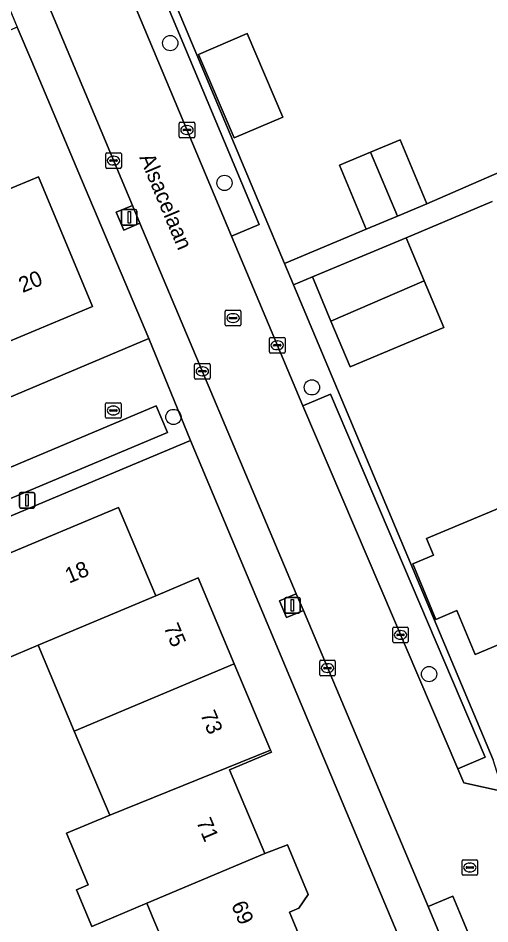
# Model space of a CAD drawing. Extents: x 157767 to 159172, y 387839 to 389425.
# Drawn here: x 158876.7 to 158907, y 388249.8 to 388307.9 of the extents above; entities that cross this region are included whole.
import ezdxf

# ---------------------------------------------------------------- set-up
doc = ezdxf.new("R2010")
doc.units = 0
for name, color, linetype in [('IMGEO_Boom', 7, 'Continuous'), ('IMGEO_Erf', 7, 'Continuous'), ('IMGEO_Kolk', 7, 'Continuous'), ('IMGEO_Lichtmast', 7, 'Continuous'), ('IMGEO_Openbare_ruimte_label', 7, 'Continuous'), ('IMGEO_Pand', 7, 'Continuous'), ('IMGEO_Pand_nummerreeks', 7, 'Continuous'), ('IMGEO_Parkeervlak_open', 7, 'Continuous'), ('IMGEO_Rijbaan_lokaal_open', 7, 'Continuous'), ('IMGEO_Rioolput', 7, 'Continuous'), ('IMGEO_Voetpad_open', 7, 'Continuous')]:
    doc.layers.add(name, color=color, linetype=linetype)

msp = doc.modelspace()

# ---------------------------------------------------------------- linework, layer by layer
at = {"layer": 'IMGEO_Boom'}
for centre in [(158886.479, 388306.281), (158889.962, 388297.308), (158895.572, 388284.185), (158886.686, 388282.285), (158903.094, 388265.784)]:
    msp.add_circle(centre, 0.489, dxfattribs=at)
at = {"layer": 'IMGEO_Erf'}
for points in [[(158937.383, 388347.046), (158888.736, 388326.717), (158880.705, 388323.361), (158893.823, 388292.144), (158899.058, 388294.336), (158897.337, 388298.45), (158899.336, 388299.286), (158901.233, 388300.08), (158902.954, 388295.966), (158910.118, 388299.087), (158908.398, 388303.199), (158910.394, 388304.035), (158912.289, 388304.828), (158913.986, 388300.773), (158914.482, 388300.989), (158920.208, 388303.484), (158919.763, 388304.545), (158922.702, 388305.775), (158922.262, 388306.827), (158925.004, 388307.974), (158925.064, 388307.831), (158951.129, 388318.735)], [(158836.369, 388266.746), (158885.107, 388287.319), (158880.791, 388297.534), (158877.594, 388305.099), (158876.66, 388307.31), (158874.832, 388306.538), (158875.753, 388304.331), (158871.372, 388302.504), (158870.451, 388304.711), (158851.112, 388296.551), (158851.138, 388296.49), (158852.057, 388294.288), (158847.6, 388292.429), (158843.219, 388290.601), (158842.3, 388292.804)], [(158875.868, 388296.79), (158878.031, 388297.692), (158881.498, 388289.378), (158875.976, 388287.075)], [(158907.135, 388296.125), (158901.625, 388293.786), (158902.785, 388291.013), (158904.037, 388288.021), (158898.02, 388285.504), (158896.792, 388288.439), (158895.608, 388291.269), (158894.403, 388290.763), (158907.217, 388260.272)], [(158910.609, 388226.434), (158900.714, 388250), (158887.788, 388280.782), (158878.453, 388276.856), (158863.455, 388270.549), (158864.235, 388268.849), (158866.723, 388262.929), (158869.643, 388264.157), (158870.821, 388261.355), (158867.23, 388259.846), (158866.376, 388259.487), (158867.57, 388256.615), (158873.716, 388259.2), (158874.876, 388256.441), (158873.18, 388255.728), (158874.333, 388252.985), (158874.914, 388253.23), (158876.113, 388250.377), (158875.565, 388250.147), (158876.682, 388247.491)], [(158911.859, 388269.476), (158906.047, 388267.045), (158904.871, 388269.856), (158903.535, 388269.297), (158902.046, 388272.857), (158903.382, 388273.416), (158902.936, 388274.481), (158908.807, 388276.937)], [(158875.616, 388273.303), (158883.168, 388276.477), (158885.485, 388270.963), (158885.55, 388270.808), (158888.272, 388271.952), (158890.589, 388266.439), (158892.914, 388260.906), (158892.972, 388260.769), (158890.292, 388259.642), (158892.554, 388254.261), (158893.999, 388254.822), (158895.336, 388251.642), (158894.741, 388250.762), (158894.132, 388250.506), (158894.345, 388250), (158894.871, 388248.749)], [(158887.301, 388245.566), (158885.437, 388250), (158884.984, 388251.078), (158881.453, 388249.593), (158880.463, 388251.947), (158881.213, 388252.263), (158879.825, 388255.564), (158882.607, 388256.733), (158880.316, 388262.12), (158877.999, 388267.633), (158875.157, 388266.438)]]:
    msp.add_lwpolyline(points, dxfattribs=at)
msp.add_lwpolyline([(158893.717, 388301.537), (158890.591, 388300.195), (158888.29, 388305.555), (158891.417, 388306.897)], close=True, dxfattribs=at)
at = {"layer": 'IMGEO_Kolk'}
for p, q in [((158887.054, 388300.278), (158887.054, 388301.13)), ((158887.129, 388301.204), (158887.981, 388301.204)), ((158887.313, 388300.698), (158887.313, 388300.71)), ((158887.751, 388300.661), (158887.353, 388300.661)), ((158887.356, 388300.747), (158887.754, 388300.747)), ((158887.542, 388300.984), (158887.567, 388300.984)), ((158887.797, 388300.71), (158887.797, 388300.698)), ((158888.055, 388301.13), (158888.055, 388300.278)), ((158887.981, 388300.204), (158887.129, 388300.204)), ((158887.565, 388300.424), (158887.54, 388300.424)), ((158882.341, 388298.311), (158882.341, 388299.163)), ((158882.416, 388299.237), (158883.268, 388299.237)), ((158882.829, 388299.017), (158882.854, 388299.017)), ((158883.342, 388299.163), (158883.342, 388298.311)), ((158882.6, 388298.731), (158882.6, 388298.743)), ((158883.038, 388298.694), (158882.64, 388298.694)), ((158882.643, 388298.78), (158883.041, 388298.78)), ((158882.852, 388298.457), (158882.827, 388298.457)), ((158883.084, 388298.743), (158883.084, 388298.731)), ((158883.268, 388298.237), (158882.416, 388298.237)), ((158892.847, 388286.46), (158892.847, 388287.312)), ((158892.922, 388287.386), (158893.774, 388287.386)), ((158893.848, 388287.312), (158893.848, 388286.46)), ((158893.106, 388286.88), (158893.106, 388286.892)), ((158893.544, 388286.843), (158893.146, 388286.843)), ((158893.149, 388286.929), (158893.547, 388286.929)), ((158893.335, 388287.166), (158893.36, 388287.166)), ((158893.59, 388286.892), (158893.59, 388286.88)), ((158893.774, 388286.386), (158892.922, 388286.386)), ((158893.358, 388286.606), (158893.333, 388286.606)), ((158888.042, 388284.789), (158888.042, 388285.641)), ((158888.117, 388285.715), (158888.969, 388285.715)), ((158889.043, 388285.641), (158889.043, 388284.789)), ((158888.301, 388285.209), (158888.301, 388285.221)), ((158888.739, 388285.172), (158888.341, 388285.172)), ((158888.344, 388285.258), (158888.742, 388285.258)), ((158888.53, 388285.495), (158888.555, 388285.495)), ((158888.785, 388285.221), (158888.785, 388285.209)), ((158888.969, 388284.715), (158888.117, 388284.715)), ((158888.553, 388284.935), (158888.528, 388284.935)), ((158882.332, 388282.275), (158882.332, 388283.127)), ((158882.407, 388283.201), (158883.259, 388283.201)), ((158882.591, 388282.695), (158882.591, 388282.707)), ((158883.029, 388282.658), (158882.631, 388282.658)), ((158882.634, 388282.744), (158883.032, 388282.744)), ((158882.82, 388282.981), (158882.845, 388282.981)), ((158883.075, 388282.707), (158883.075, 388282.695)), ((158883.333, 388283.127), (158883.333, 388282.275)), ((158883.259, 388282.201), (158882.407, 388282.201)), ((158882.843, 388282.421), (158882.818, 388282.421)), ((158900.759, 388267.874), (158900.759, 388268.726)), ((158900.834, 388268.8), (158901.686, 388268.8)), ((158901.76, 388268.726), (158901.76, 388267.874)), ((158901.018, 388268.294), (158901.018, 388268.306)), ((158901.456, 388268.257), (158901.058, 388268.257)), ((158901.061, 388268.343), (158901.459, 388268.343)), ((158901.247, 388268.58), (158901.272, 388268.58)), ((158901.502, 388268.306), (158901.502, 388268.294)), ((158901.686, 388267.8), (158900.834, 388267.8)), ((158901.27, 388268.02), (158901.245, 388268.02)), ((158896.074, 388265.745), (158896.074, 388266.597)), ((158896.149, 388266.671), (158897.001, 388266.671)), ((158896.562, 388266.451), (158896.587, 388266.451)), ((158897.075, 388266.597), (158897.075, 388265.745)), ((158896.333, 388266.165), (158896.333, 388266.177)), ((158896.771, 388266.128), (158896.373, 388266.128)), ((158896.376, 388266.214), (158896.774, 388266.214)), ((158896.585, 388265.891), (158896.56, 388265.891)), ((158896.817, 388266.177), (158896.817, 388266.165)), ((158897.001, 388265.671), (158896.149, 388265.671))]:
    msp.add_line(p, q, dxfattribs=at)
for points in [[(158887.054, 388300.278), (158887.054, 388301.13)], [(158887.129, 388301.204), (158887.981, 388301.204)], [(158888.055, 388301.13), (158888.055, 388300.278)], [(158887.981, 388300.204), (158887.129, 388300.204)], [(158882.341, 388298.311), (158882.341, 388299.163)], [(158882.416, 388299.237), (158883.268, 388299.237)], [(158883.342, 388299.163), (158883.342, 388298.311)], [(158883.268, 388298.237), (158882.416, 388298.237)], [(158892.847, 388286.46), (158892.847, 388287.312)], [(158892.922, 388287.386), (158893.774, 388287.386)], [(158893.848, 388287.312), (158893.848, 388286.46)], [(158893.774, 388286.386), (158892.922, 388286.386)], [(158888.042, 388284.789), (158888.042, 388285.641)], [(158888.117, 388285.715), (158888.969, 388285.715)], [(158889.043, 388285.641), (158889.043, 388284.789)], [(158888.969, 388284.715), (158888.117, 388284.715)], [(158882.332, 388282.275), (158882.332, 388283.127)], [(158882.407, 388283.201), (158883.259, 388283.201)], [(158883.333, 388283.127), (158883.333, 388282.275)], [(158883.259, 388282.201), (158882.407, 388282.201)], [(158900.759, 388267.874), (158900.759, 388268.726)], [(158900.834, 388268.8), (158901.686, 388268.8)], [(158901.76, 388268.726), (158901.76, 388267.874)], [(158901.686, 388267.8), (158900.834, 388267.8)], [(158896.074, 388265.745), (158896.074, 388266.597)], [(158896.149, 388266.671), (158897.001, 388266.671)], [(158897.075, 388266.597), (158897.075, 388265.745)], [(158897.001, 388265.671), (158896.149, 388265.671)]]:
    msp.add_lwpolyline(points, dxfattribs=at)
for centre, radius, start, end in [((158887.131, 388301.128), 0.0765, 91.55205, 178.44795), ((158887.131, 388301.128), 0.0765, 91.55205, 178.44795), ((158887.353, 388300.707), 0.0403, 85.87752, 175.75265), ((158887.35, 388300.697), 0.0366, 178.93798, 274.71019), ((158887.754, 388300.704), 0.043, 264.86636, 352.45326), ((158887.758, 388300.709), 0.0386, 1.73085, 96.63898), ((158887.979, 388301.128), 0.0765, 1.55205, 88.44795), ((158887.979, 388301.128), 0.0765, 1.55205, 88.44795), ((158887.131, 388300.28), 0.0765, 181.55205, 268.44795), ((158887.131, 388300.28), 0.0765, 181.55205, 268.44795), ((158887.979, 388300.28), 0.0765, 271.55205, 358.44795), ((158887.979, 388300.28), 0.0765, 271.55205, 358.44795), ((158882.418, 388299.161), 0.0765, 91.55205, 178.44795), ((158882.418, 388299.161), 0.0765, 91.55205, 178.44795), ((158883.266, 388299.161), 0.0765, 1.55205, 88.44795), ((158883.266, 388299.161), 0.0765, 1.55205, 88.44795), ((158882.64, 388298.74), 0.0403, 85.87752, 175.75265), ((158882.637, 388298.73), 0.0366, 178.93798, 274.71019), ((158883.041, 388298.737), 0.043, 264.86636, 352.45326), ((158883.045, 388298.742), 0.0386, 1.73085, 96.63898), ((158882.418, 388298.313), 0.0765, 181.55205, 268.44795), ((158882.418, 388298.313), 0.0765, 181.55205, 268.44795), ((158883.266, 388298.313), 0.0765, 271.55205, 358.44795), ((158883.266, 388298.313), 0.0765, 271.55205, 358.44795), ((158892.924, 388287.31), 0.0765, 91.55205, 178.44795), ((158892.924, 388287.31), 0.0765, 91.55205, 178.44795), ((158893.772, 388287.31), 0.0765, 1.55205, 88.44795), ((158893.772, 388287.31), 0.0765, 1.55205, 88.44795), ((158893.146, 388286.889), 0.0403, 85.87752, 175.75265), ((158893.143, 388286.879), 0.0366, 178.93798, 274.71019), ((158893.547, 388286.886), 0.043, 264.86636, 352.45326), ((158893.551, 388286.891), 0.0386, 1.73085, 96.63898), ((158892.924, 388286.462), 0.0765, 181.55205, 268.44795), ((158892.924, 388286.462), 0.0765, 181.55205, 268.44795), ((158893.772, 388286.462), 0.0765, 271.55205, 358.44795), ((158893.772, 388286.462), 0.0765, 271.55205, 358.44795), ((158888.119, 388285.639), 0.0765, 91.55205, 178.44795), ((158888.119, 388285.639), 0.0765, 91.55205, 178.44795), ((158888.967, 388285.639), 0.0765, 1.55205, 88.44795), ((158888.967, 388285.639), 0.0765, 1.55205, 88.44795), ((158888.341, 388285.218), 0.0403, 85.87752, 175.75265), ((158888.338, 388285.208), 0.0366, 178.93798, 274.71019), ((158888.742, 388285.215), 0.043, 264.86636, 352.45326), ((158888.746, 388285.22), 0.0386, 1.73085, 96.63898), ((158888.119, 388284.791), 0.0765, 181.55205, 268.44795), ((158888.119, 388284.791), 0.0765, 181.55205, 268.44795), ((158888.967, 388284.791), 0.0765, 271.55205, 358.44795), ((158888.967, 388284.791), 0.0765, 271.55205, 358.44795), ((158882.409, 388283.125), 0.0765, 91.55205, 178.44795), ((158882.409, 388283.125), 0.0765, 91.55205, 178.44795), ((158882.631, 388282.704), 0.0403, 85.87752, 175.75265), ((158882.628, 388282.694), 0.0366, 178.93798, 274.71019), ((158883.032, 388282.701), 0.043, 264.86636, 352.45326), ((158883.036, 388282.706), 0.0386, 1.73085, 96.63898), ((158883.257, 388283.125), 0.0765, 1.55205, 88.44795), ((158883.257, 388283.125), 0.0765, 1.55205, 88.44795), ((158882.409, 388282.277), 0.0765, 181.55205, 268.44795), ((158882.409, 388282.277), 0.0765, 181.55205, 268.44795), ((158883.257, 388282.277), 0.0765, 271.55205, 358.44795), ((158883.257, 388282.277), 0.0765, 271.55205, 358.44795), ((158900.836, 388268.724), 0.0765, 91.55205, 178.44795), ((158900.836, 388268.724), 0.0765, 91.55205, 178.44795), ((158901.684, 388268.724), 0.0765, 1.55205, 88.44795), ((158901.684, 388268.724), 0.0765, 1.55205, 88.44795), ((158901.058, 388268.303), 0.0403, 85.87752, 175.75265), ((158901.055, 388268.293), 0.0366, 178.93798, 274.71019), ((158901.459, 388268.3), 0.043, 264.86636, 352.45326), ((158901.463, 388268.305), 0.0386, 1.73085, 96.63898), ((158900.836, 388267.876), 0.0765, 181.55205, 268.44795), ((158900.836, 388267.876), 0.0765, 181.55205, 268.44795), ((158901.684, 388267.876), 0.0765, 271.55205, 358.44795), ((158901.684, 388267.876), 0.0765, 271.55205, 358.44795), ((158896.151, 388266.595), 0.0765, 91.55205, 178.44795), ((158896.151, 388266.595), 0.0765, 91.55205, 178.44795), ((158896.999, 388266.595), 0.0765, 1.55205, 88.44795), ((158896.999, 388266.595), 0.0765, 1.55205, 88.44795), ((158896.373, 388266.174), 0.0403, 85.87752, 175.75265), ((158896.37, 388266.164), 0.0366, 178.93798, 274.71019), ((158896.774, 388266.171), 0.043, 264.86636, 352.45326), ((158896.778, 388266.176), 0.0386, 1.73085, 96.63898), ((158896.151, 388265.747), 0.0765, 181.55205, 268.44795), ((158896.151, 388265.747), 0.0765, 181.55205, 268.44795), ((158896.999, 388265.747), 0.0765, 271.55205, 358.44795), ((158896.999, 388265.747), 0.0765, 271.55205, 358.44795)]:
    msp.add_arc(centre, radius, start, end, dxfattribs=at)
for centre, major_axis, ratio, start_param, end_param in [((158887.541, 388300.704), (-0.387, 0.002), 0.722429, 4.712389, 7.853982), ((158887.566, 388300.704), (-0.39, 0.002), 0.717154, 1.570796, 4.712389), ((158882.828, 388298.737), (-0.387, 0.002), 0.722429, 4.712389, 7.853982), ((158882.853, 388298.737), (-0.39, 0.002), 0.717154, 1.570796, 4.712389), ((158893.334, 388286.886), (-0.387, 0.002), 0.722429, 4.712389, 7.853982), ((158893.359, 388286.886), (-0.39, 0.002), 0.717154, 1.570796, 4.712389), ((158888.529, 388285.215), (-0.387, 0.002), 0.722429, 4.712389, 7.853982), ((158888.554, 388285.215), (-0.39, 0.002), 0.717154, 1.570796, 4.712389), ((158882.819, 388282.701), (-0.387, 0.002), 0.722429, 4.712389, 7.853982), ((158882.844, 388282.701), (-0.39, 0.002), 0.717154, 1.570796, 4.712389), ((158901.246, 388268.3), (-0.387, 0.002), 0.722429, 4.712389, 7.853982), ((158901.271, 388268.3), (-0.39, 0.002), 0.717154, 1.570796, 4.712389), ((158896.561, 388266.171), (-0.387, 0.002), 0.722429, 4.712389, 7.853982), ((158896.586, 388266.171), (-0.39, 0.002), 0.717154, 1.570796, 4.712389)]:
    msp.add_ellipse(centre, major_axis=major_axis, ratio=ratio, start_param=start_param, end_param=end_param, dxfattribs=at)
at = {"layer": 'IMGEO_Lichtmast'}
for p, q in [((158883.35, 388294.699), (158883.35, 388295.499)), ((158883.35, 388295.499), (158883.35, 388294.699)), ((158883.45, 388295.599), (158884.24, 388295.599)), ((158884.24, 388295.599), (158883.45, 388295.599)), ((158884.34, 388295.499), (158884.34, 388294.699)), ((158884.34, 388294.699), (158884.34, 388295.499)), ((158884.24, 388294.599), (158883.45, 388294.599)), ((158883.45, 388294.599), (158884.24, 388294.599)), ((158876.896, 388277.443), (158877.686, 388277.443)), ((158877.686, 388277.443), (158876.896, 388277.443)), ((158876.796, 388276.543), (158876.796, 388277.343)), ((158876.796, 388277.343), (158876.796, 388276.543)), ((158877.786, 388277.343), (158877.786, 388276.543)), ((158877.786, 388276.543), (158877.786, 388277.343)), ((158877.686, 388276.443), (158876.896, 388276.443)), ((158876.896, 388276.443), (158877.686, 388276.443)), ((158893.831, 388269.804), (158893.831, 388270.604)), ((158893.831, 388270.604), (158893.831, 388269.804)), ((158893.931, 388270.704), (158894.721, 388270.704)), ((158894.721, 388270.704), (158893.931, 388270.704)), ((158894.821, 388270.604), (158894.821, 388269.804)), ((158894.821, 388269.804), (158894.821, 388270.604)), ((158894.721, 388269.704), (158893.931, 388269.704)), ((158893.931, 388269.704), (158894.721, 388269.704))]:
    msp.add_line(p, q, dxfattribs=at)
for points in [[(158883.77, 388295.474), (158883.92, 388295.474), (158883.92, 388294.724), (158883.77, 388294.724), (158883.77, 388295.474)], [(158877.216, 388277.318), (158877.366, 388277.318), (158877.366, 388276.568), (158877.216, 388276.568), (158877.216, 388277.318)], [(158894.251, 388270.579), (158894.401, 388270.579), (158894.401, 388269.829), (158894.251, 388269.829), (158894.251, 388270.579)]]:
    msp.add_lwpolyline(points, dxfattribs=at)
for centre, start, end in [((158883.45, 388295.499), 90, 180), ((158883.45, 388295.499), 90, 180), ((158884.24, 388295.499), 0, 90), ((158884.24, 388295.499), 360, 90), ((158883.45, 388294.699), 180, 270), ((158883.45, 388294.699), 180, 270), ((158884.24, 388294.699), 270, 0), ((158884.24, 388294.699), 270, 0), ((158876.896, 388277.343), 90, 180), ((158876.896, 388277.343), 90, 180), ((158877.686, 388277.343), 0, 90), ((158877.686, 388277.343), 360, 90), ((158876.896, 388276.543), 180, 270), ((158876.896, 388276.543), 180, 270), ((158877.686, 388276.543), 270, 0), ((158877.686, 388276.543), 270, 0), ((158893.931, 388270.604), 90, 180), ((158893.931, 388270.604), 90, 180), ((158894.721, 388270.604), 0, 90), ((158894.721, 388270.604), 360, 90), ((158893.931, 388269.804), 180, 270), ((158893.931, 388269.804), 180, 270), ((158894.721, 388269.804), 270, 0), ((158894.721, 388269.804), 270, 0)]:
    msp.add_arc(centre, 0.1, start, end, dxfattribs=at)
at = {"layer": 'IMGEO_Pand'}
for points in [[(158893.717, 388301.537), (158891.417, 388306.897), (158888.29, 388305.555), (158890.591, 388300.195)], [(158899.336, 388299.286), (158901.062, 388295.175), (158902.954, 388295.966), (158901.233, 388300.08)], [(158899.336, 388299.286), (158897.337, 388298.45), (158899.058, 388294.336), (158901.062, 388295.175)], [(158878.031, 388297.692), (158875.868, 388296.79), (158875.174, 388298.456), (158871.647, 388296.985), (158872.339, 388295.326), (158875.845, 388287.02), (158875.976, 388287.075), (158881.498, 388289.378)], [(158896.792, 388288.439), (158902.785, 388291.013), (158901.625, 388293.786), (158895.608, 388291.269)], [(158896.792, 388288.439), (158898.02, 388285.504), (158904.037, 388288.021), (158902.785, 388291.013)], [(158908.807, 388276.937), (158902.936, 388274.481), (158903.382, 388273.416), (158902.046, 388272.857), (158903.535, 388269.297), (158904.871, 388269.856), (158906.047, 388267.045), (158911.859, 388269.476)], [(158883.168, 388276.477), (158875.616, 388273.303), (158872.774, 388272.108), (158875.157, 388266.438), (158877.999, 388267.633), (158885.55, 388270.808), (158885.485, 388270.963)], [(158888.272, 388271.952), (158885.55, 388270.808), (158877.999, 388267.633), (158880.316, 388262.12), (158890.589, 388266.439)], [(158880.316, 388262.12), (158882.607, 388256.733), (158892.914, 388260.906), (158890.589, 388266.439)], [(158890.292, 388259.642), (158892.972, 388260.769), (158892.914, 388260.906), (158882.607, 388256.733), (158879.825, 388255.564), (158881.213, 388252.263), (158880.463, 388251.947), (158881.453, 388249.593), (158884.984, 388251.078), (158892.554, 388254.261)], [(158887.301, 388245.566), (158894.871, 388248.749), (158894.345, 388250), (158894.132, 388250.506), (158894.741, 388250.762), (158895.336, 388251.642), (158893.999, 388254.822), (158892.554, 388254.261), (158884.984, 388251.078), (158885.437, 388250)]]:
    msp.add_lwpolyline(points, close=True, dxfattribs=at)
at = {"layer": 'IMGEO_Parkeervlak_open'}
for points in [[(158890.42, 388293.888), (158892.189, 388294.632), (158880.218, 388323.17), (158878.449, 388322.427)], [(158904.931, 388259.705), (158906.7, 388260.448), (158896.763, 388283.748), (158894.993, 388283.005)], [(158864.546, 388272.144), (158886.296, 388281.29), (158885.579, 388282.992), (158863.83, 388273.847)], [(158903.042, 388250.864), (158903.404, 388250), (158912.393, 388228.561), (158913.965, 388229.22), (158905.253, 388250), (158904.614, 388251.523)]]:
    msp.add_lwpolyline(points, close=True, dxfattribs=at)
at = {"layer": 'IMGEO_Rijbaan_lokaal_open'}
msp.add_lwpolyline([(158907.853, 388258.243), (158905.327, 388258.798), (158904.931, 388259.705), (158894.993, 388283.005), (158890.42, 388293.888), (158878.449, 388322.427), (158878.181, 388323.066), (158879.641, 388326.056), (158876.988, 388332.381), (158873.925, 388339.494), (158869.266, 388337.403), (158872.301, 388330.286), (158870.99, 388327.245), (158874.379, 388318.905), (158874.805, 388317.855), (158884.057, 388295.857), (158884.536, 388294.722), (158894.573, 388270.936), (158895.026, 388269.861), (158903.042, 388250.864), (158904.614, 388251.523), (158905.253, 388250), (158913.965, 388229.22)], dxfattribs=at)
at = {"layer": 'IMGEO_Rioolput'}
for p, q in [((158890.014, 388288.209), (158890.014, 388289.061)), ((158890.089, 388289.135), (158890.941, 388289.135)), ((158891.015, 388289.061), (158891.015, 388288.209)), ((158890.273, 388288.629), (158890.273, 388288.641)), ((158890.711, 388288.592), (158890.313, 388288.592)), ((158890.316, 388288.678), (158890.714, 388288.678)), ((158890.502, 388288.915), (158890.527, 388288.915)), ((158890.757, 388288.641), (158890.757, 388288.629)), ((158890.941, 388288.135), (158890.089, 388288.135)), ((158890.525, 388288.355), (158890.5, 388288.355)), ((158905.209, 388252.944), (158905.209, 388253.796)), ((158905.284, 388253.87), (158906.136, 388253.87)), ((158905.697, 388253.65), (158905.722, 388253.65)), ((158906.21, 388253.796), (158906.21, 388252.944)), ((158905.468, 388253.364), (158905.468, 388253.376)), ((158905.906, 388253.327), (158905.508, 388253.327)), ((158905.511, 388253.413), (158905.909, 388253.413)), ((158905.72, 388253.09), (158905.695, 388253.09)), ((158905.952, 388253.376), (158905.952, 388253.364)), ((158906.136, 388252.87), (158905.284, 388252.87))]:
    msp.add_line(p, q, dxfattribs=at)
for points in [[(158890.014, 388288.209), (158890.014, 388289.061)], [(158890.089, 388289.135), (158890.941, 388289.135)], [(158891.015, 388289.061), (158891.015, 388288.209)], [(158890.941, 388288.135), (158890.089, 388288.135)], [(158905.209, 388252.944), (158905.209, 388253.796)], [(158905.284, 388253.87), (158906.136, 388253.87)], [(158906.21, 388253.796), (158906.21, 388252.944)], [(158906.136, 388252.87), (158905.284, 388252.87)]]:
    msp.add_lwpolyline(points, dxfattribs=at)
for centre, radius, start, end in [((158890.091, 388289.059), 0.0765, 91.55205, 178.44795), ((158890.091, 388289.059), 0.0765, 91.55205, 178.44795), ((158890.939, 388289.059), 0.0765, 1.55205, 88.44795), ((158890.939, 388289.059), 0.0765, 1.55205, 88.44795), ((158890.313, 388288.638), 0.0403, 85.87752, 175.75265), ((158890.31, 388288.628), 0.0366, 178.93798, 274.71019), ((158890.714, 388288.635), 0.043, 264.86636, 352.45326), ((158890.718, 388288.64), 0.0386, 1.73085, 96.63898), ((158890.091, 388288.211), 0.0765, 181.55205, 268.44795), ((158890.091, 388288.211), 0.0765, 181.55205, 268.44795), ((158890.939, 388288.211), 0.0765, 271.55205, 358.44795), ((158890.939, 388288.211), 0.0765, 271.55205, 358.44795), ((158905.286, 388253.794), 0.0765, 91.55205, 178.44795), ((158905.286, 388253.794), 0.0765, 91.55205, 178.44795), ((158906.134, 388253.794), 0.0765, 1.55205, 88.44795), ((158906.134, 388253.794), 0.0765, 1.55205, 88.44795), ((158905.508, 388253.373), 0.0403, 85.87752, 175.75265), ((158905.505, 388253.363), 0.0366, 178.93798, 274.71019), ((158905.909, 388253.37), 0.043, 264.86636, 352.45326), ((158905.913, 388253.375), 0.0386, 1.73085, 96.63898), ((158905.286, 388252.946), 0.0765, 181.55205, 268.44795), ((158905.286, 388252.946), 0.0765, 181.55205, 268.44795), ((158906.134, 388252.946), 0.0765, 271.55205, 358.44795), ((158906.134, 388252.946), 0.0765, 271.55205, 358.44795)]:
    msp.add_arc(centre, radius, start, end, dxfattribs=at)
for centre, major_axis, ratio, start_param, end_param in [((158890.501, 388288.635), (-0.387, 0.002), 0.722429, 4.712389, 7.853982), ((158890.526, 388288.635), (-0.39, 0.002), 0.717154, 1.570796, 4.712389), ((158905.696, 388253.37), (-0.387, 0.002), 0.722429, 4.712389, 7.853982), ((158905.721, 388253.37), (-0.39, 0.002), 0.717154, 1.570796, 4.712389)]:
    msp.add_ellipse(centre, major_axis=major_axis, ratio=ratio, start_param=start_param, end_param=end_param, dxfattribs=at)
at = {"layer": 'IMGEO_Voetpad_open'}
for points in [[(158894.403, 388290.763), (158893.823, 388292.144), (158880.705, 388323.361), (158880.218, 388323.17), (158892.189, 388294.632), (158890.42, 388293.888), (158894.993, 388283.005), (158896.763, 388283.748), (158906.7, 388260.448), (158904.931, 388259.705), (158905.327, 388258.798), (158907.853, 388258.243), (158907.217, 388260.272)], [(158884.057, 388295.857), (158883.017, 388295.422), (158883.493, 388294.285), (158884.536, 388294.722)], [(158885.579, 388282.992), (158886.296, 388281.29), (158864.546, 388272.144), (158863.83, 388273.847)], [(158894.573, 388270.936), (158893.485, 388270.48), (158893.938, 388269.405), (158895.026, 388269.861)]]:
    msp.add_lwpolyline(points, close=True, dxfattribs=at)
for points in [[(158912.393, 388228.561), (158903.404, 388250), (158903.042, 388250.864), (158895.026, 388269.861), (158893.938, 388269.405), (158893.485, 388270.48), (158894.573, 388270.936), (158884.536, 388294.722), (158883.493, 388294.285), (158883.017, 388295.422), (158884.057, 388295.857), (158874.805, 388317.855)], [(158876.076, 388308.691), (158876.66, 388307.31), (158877.594, 388305.099), (158880.791, 388297.534), (158885.107, 388287.319), (158887.788, 388280.782), (158900.714, 388250), (158910.609, 388226.434)], [(158910.118, 388299.087), (158902.954, 388295.966), (158901.062, 388295.175), (158899.058, 388294.336), (158893.823, 388292.144), (158894.403, 388290.763), (158895.608, 388291.269), (158901.625, 388293.786), (158907.135, 388296.125)], [(158836.982, 388259.422), (158844.368, 388262.535), (158853.652, 388266.446), (158863.455, 388270.549), (158878.453, 388276.856), (158887.788, 388280.782), (158885.107, 388287.319), (158836.369, 388266.746)]]:
    msp.add_lwpolyline(points, dxfattribs=at)

# ---------------------------------------------------------------- texts
at = {"layer": 'IMGEO_Openbare_ruimte_label'}
msp.add_text('Alsacelaan', height=1, rotation=292.76973, dxfattribs=at).set_placement((158884.485, 388298.948))
at = {"layer": 'IMGEO_Pand_nummerreeks'}
for s, rotation, p in [('20', 22.63756, (158877.007, 388290.236)), ('18', 22.79799, (158879.989, 388271.583)), ('75', 292.79205, (158886.039, 388268.798)), ('73', 292.79362, (158888.393, 388263.198)), ('71', 292.79778, (158888.136, 388256.305)), ('69', 292.79807, (158890.378, 388250.977))]:
    msp.add_text(s, height=1, rotation=rotation, dxfattribs=at).set_placement(p)

doc.saveas('drawing.dxf')
